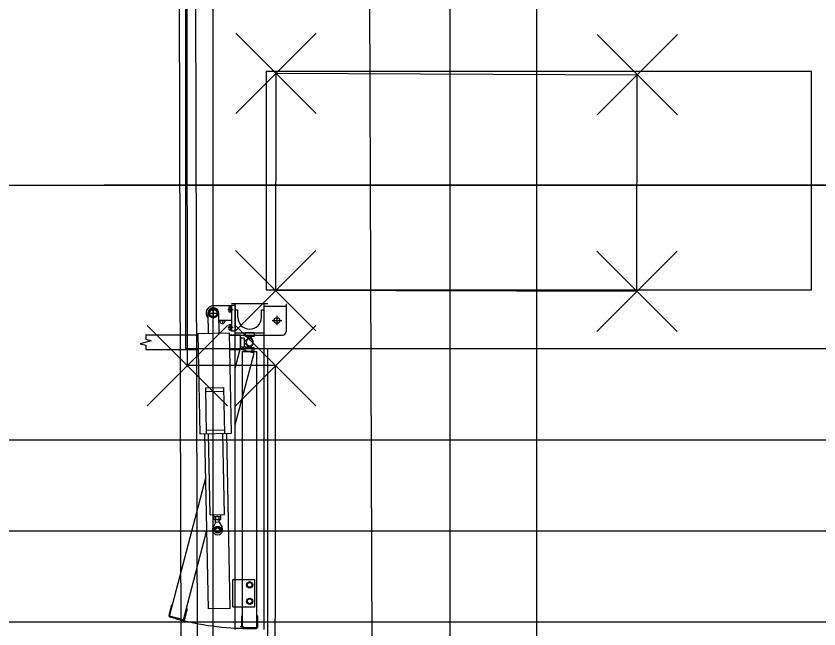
# Model space of a CAD drawing. Extents: x -264205 to -263659, y -1242401 to -1242060.
# Drawn here: x -263909.585 to -263907.377, y -1242204.101 to -1242202.418 of the extents above; entities that cross this region are included whole.
import ezdxf

# ---------------------------------------------------------------- set-up
doc = ezdxf.new("R2010")
doc.units = 0
for name, color, linetype in [('BOD_SYMBOL', 7, 'Continuous'), ('KFA_SO_10-1_BETONOVE_STLPY', 7, 'Continuous'), ('KFA_SO_10-1_PLACHTY', 7, 'Continuous'), ('KFA_SO_10-1_STRECHY', 7, 'Continuous'), ('KFA_SO_10-1_TRIBUNA_A_OBVOD', 7, 'Continuous'), ('OBRUBNIKY_KOMUNIKACIE_PROJEKT', 7, 'Continuous'), ('OSI_STAVBY_KFA', 7, 'Continuous'), ('SITUACIA_DSP_2D', 7, 'Continuous')]:
    doc.layers.add(name, color=color, linetype=linetype)

msp = doc.modelspace()

# ---------------------------------------------------------------- linework, layer by layer
at = {"layer": 'BOD_SYMBOL'}
for p, q in [((-263908.9805, -1242202.6855), (-263908.7595, -1242202.4645)), ((-263908.7595, -1242202.6855), (-263908.9805, -1242202.4645)), ((-263907.9875, -1242202.6895), (-263907.7665, -1242202.4685)), ((-263907.7665, -1242202.6895), (-263907.9875, -1242202.4685)), ((-263908.9815, -1242203.2825), (-263908.7605, -1242203.0615)), ((-263908.7605, -1242203.2825), (-263908.9815, -1242203.0615)), ((-263907.9885, -1242203.2845), (-263907.7675, -1242203.0635)), ((-263907.7675, -1242203.2845), (-263907.9885, -1242203.0635)), ((-263909.2245, -1242203.4885), (-263909.0035, -1242203.2675)), ((-263909.0035, -1242203.4885), (-263909.2245, -1242203.2675)), ((-263908.9815, -1242203.4885), (-263908.7605, -1242203.2675)), ((-263908.7605, -1242203.4885), (-263908.9815, -1242203.2675)), ((-263908.9815, -1242203.4885), (-263908.7605, -1242203.2675)), ((-263908.7605, -1242203.4885), (-263908.9815, -1242203.2675))]:
    msp.add_line(p, q, dxfattribs=at)
at = {"layer": 'KFA_SO_10-1_BETONOVE_STLPY'}
for p, q in [((-263908.8711, -1242203.1719), (-263908.8699, -1242202.5749)), ((-263908.8699, -1242202.5749), (-263907.8769, -1242202.5792)), ((-263907.8782, -1242203.1741), (-263907.8769, -1242202.5792)), ((-263907.8782, -1242203.1741), (-263908.8711, -1242203.1719))]:
    msp.add_line(p, q, dxfattribs=at)
at = {"layer": 'KFA_SO_10-1_PLACHTY'}
for p, q in [((-263908.632, -1242196.778), (-263908.53, -1242226.78)), ((-263909.149, -1242196.844), (-263909.08, -1242226.989)), ((-263909.031, -1242226.94), (-263909.097, -1242199.693))]:
    msp.add_line(p, q, dxfattribs=at)
at = {"layer": 'KFA_SO_10-1_STRECHY'}
msp.add_line((-263908.157, -1242227.179), (-263908.136, -1242101.59), dxfattribs=at)
at = {"layer": 'KFA_SO_10-1_TRIBUNA_A_OBVOD'}
for points in [[(-263909.114, -1242203.378), (-263909.121, -1242196.3461)], [(-263908.8713, -1242203.3778), (-263909.114, -1242203.378)], [(-263908.6566, -1242227.5451), (-263908.8875, -1242226.9875), (-263908.8713, -1242203.3778)]]:
    msp.add_lwpolyline(points, dxfattribs=at)
at = {"layer": 'OBRUBNIKY_KOMUNIKACIE_PROJEKT'}
for p, q in [((-263909.0427, -1242227.3822), (-263909.0427, -1242196.3327)), ((-263902.3428, -1242203.3322), (-263909.0427, -1242203.3322))]:
    msp.add_line(p, q, dxfattribs=at)
at = {"layer": 'OSI_STAVBY_KFA'}
for p, q in [((-263908.3928, -1242083.2372), (-263908.3928, -1242246.7072)), ((-263917.2648, -1242202.8822), (-263905.5048, -1242202.8822)), ((-263917.2648, -1242202.8822), (-263905.5048, -1242202.8822)), ((-263792.6528, -1242202.8822), (-263909.3428, -1242202.8822))]:
    msp.add_line(p, q, dxfattribs=at)
at = {"layer": 'SITUACIA_DSP_2D'}
for p, q in [((-263909.1178, -1242203.3322), (-263909.1178, -1242196.3322)), ((-263909.0428, -1242227.3822), (-263909.0428, -1242196.3327)), ((-263907.3977, -1242202.5698), (-263908.8977, -1242202.5698)), ((-263908.8977, -1242202.5698), (-263908.8977, -1242203.1698)), ((-263907.3977, -1242203.1698), (-263907.3977, -1242202.5698)), ((-263908.8977, -1242203.1698), (-263907.3977, -1242203.1698)), ((-263908.9927, -1242203.2139), (-263909.0427, -1242203.2139)), ((-263908.9945, -1242203.2323), (-263908.9945, -1242203.2155)), ((-263908.9945, -1242203.2155), (-263908.9927, -1242203.2155)), ((-263908.8927, -1242203.2084), (-263908.9927, -1242203.2084)), ((-263908.9827, -1242203.2134), (-263908.9927, -1242203.2134)), ((-263908.9927, -1242203.2134), (-263908.9927, -1242203.2834)), ((-263908.9927, -1242203.2323), (-263908.9927, -1242203.2155)), ((-263908.9827, -1242204.1029), (-263908.9827, -1242203.2084)), ((-263908.9827, -1242203.2134), (-263908.9827, -1242203.2834)), ((-263908.9027, -1242204.1029), (-263908.9027, -1242203.2084)), ((-263908.9027, -1242203.2144), (-263908.8427, -1242203.2144)), ((-263908.8427, -1242203.2084), (-263908.8427, -1242203.2844)), ((-263909.0583, -1242203.2339), (-263909.0271, -1242203.2339)), ((-263909.0577, -1242203.2342), (-263909.0566, -1242203.2901)), ((-263909.0545, -1242203.2339), (-263909.0486, -1242203.2237)), ((-263909.0486, -1242203.2441), (-263909.0545, -1242203.2339)), ((-263909.0486, -1242203.2237), (-263909.0369, -1242203.2237)), ((-263909.0427, -1242203.2183), (-263909.0427, -1242203.2495)), ((-263909.0369, -1242203.2237), (-263909.031, -1242203.2339)), ((-263909.031, -1242203.2339), (-263909.0369, -1242203.2441)), ((-263909.0266, -1242203.2896), (-263909.0277, -1242203.2336)), ((-263909.0026, -1242203.2239), (-263908.9882, -1242203.2239)), ((-263909, -1242203.2171), (-263909, -1242203.2307)), ((-263908.9945, -1242203.2171), (-263909, -1242203.2171)), ((-263909, -1242203.2307), (-263908.9945, -1242203.2307)), ((-263908.9945, -1242203.2239), (-263908.9991, -1242203.2239)), ((-263908.9945, -1242203.2307), (-263908.9945, -1242203.2171)), ((-263908.9945, -1242203.2323), (-263908.9927, -1242203.2323)), ((-263908.9827, -1242203.2244), (-263908.9752, -1242203.2244)), ((-263908.9752, -1242203.2454), (-263908.9752, -1242203.2244)), ((-263908.9102, -1242203.2454), (-263908.9102, -1242203.2244)), ((-263908.9102, -1242203.2244), (-263908.9027, -1242203.2244)), ((-263909.0369, -1242203.2441), (-263909.0486, -1242203.2441)), ((-263908.9927, -1242203.2539), (-263909.0273, -1242203.2539)), ((-263909.0273, -1242203.2544), (-263909.0082, -1242203.2544)), ((-263909.0177, -1242203.2539), (-263909.0177, -1242203.264)), ((-263908.8807, -1242203.2544), (-263908.8547, -1242203.2544)), ((-263908.8677, -1242203.2414), (-263908.8677, -1242203.2674)), ((-263909.0026, -1242203.2729), (-263908.9882, -1242203.2729)), ((-263909, -1242203.2661), (-263909, -1242203.2797)), ((-263908.9945, -1242203.2661), (-263909, -1242203.2661)), ((-263909, -1242203.2797), (-263908.9945, -1242203.2797)), ((-263908.9945, -1242203.2729), (-263908.9991, -1242203.2729)), ((-263908.9945, -1242203.2813), (-263908.9945, -1242203.2645)), ((-263908.9945, -1242203.2645), (-263908.9927, -1242203.2645)), ((-263908.9945, -1242203.2797), (-263908.9945, -1242203.2661)), ((-263908.9945, -1242203.2813), (-263908.9927, -1242203.2813)), ((-263908.9927, -1242203.2813), (-263908.9927, -1242203.2645)), ((-263909.2284, -1242203.2939), (-263909.0851, -1242203.2939)), ((-263909.2284, -1242203.2939), (-263909.2284, -1242203.3058)), ((-263908.9981, -1242203.289), (-263909.0851, -1242203.2907)), ((-263909.0851, -1242203.2907), (-263909.0796, -1242203.5657)), ((-263908.9927, -1242203.5639), (-263908.9981, -1242203.289)), ((-263908.998, -1242203.2939), (-263908.9682, -1242203.2939)), ((-263908.998, -1242203.2944), (-263908.9827, -1242203.2944)), ((-263908.9827, -1242203.2834), (-263908.9927, -1242203.2834)), ((-263908.9827, -1242203.2884), (-263908.9027, -1242203.2884)), ((-263908.9827, -1242203.2944), (-263908.9027, -1242203.2944)), ((-263908.9682, -1242203.3339), (-263908.9682, -1242203.2939)), ((-263908.9682, -1242203.3014), (-263908.9682, -1242203.3264)), ((-263908.9682, -1242203.3014), (-263908.9582, -1242203.3014)), ((-263908.9582, -1242203.3014), (-263908.9582, -1242203.3264)), ((-263908.9552, -1242203.2884), (-263908.9552, -1242203.2984)), ((-263908.9302, -1242203.2884), (-263908.9552, -1242203.2884)), ((-263908.9302, -1242203.2984), (-263908.9552, -1242203.2984)), ((-263908.9508, -1242203.3079), (-263908.9437, -1242203.2984)), ((-263908.9437, -1242203.2984), (-263908.9417, -1242203.2984)), ((-263908.9417, -1242203.2984), (-263908.9347, -1242203.3079)), ((-263908.9302, -1242203.2884), (-263908.9302, -1242203.2984)), ((-263908.9027, -1242203.2944), (-263908.8527, -1242203.2944)), ((-263909.2134, -1242203.3098), (-263909.2434, -1242203.3179)), ((-263909.2434, -1242203.3179), (-263909.2284, -1242203.3219)), ((-263909.2284, -1242203.3058), (-263909.2134, -1242203.3098)), ((-263909.2284, -1242203.3219), (-263909.2284, -1242203.3339)), ((-263908.9682, -1242203.3264), (-263908.9582, -1242203.3264)), ((-263908.9614, -1242203.3353), (-263908.9588, -1242203.3256)), ((-263908.9588, -1242203.3256), (-263908.9347, -1242203.3321)), ((-263908.9487, -1242203.3058), (-263908.9582, -1242203.3129)), ((-263908.9582, -1242203.3129), (-263908.9582, -1242203.3149)), ((-263908.9582, -1242203.3149), (-263908.9487, -1242203.3219)), ((-263908.9521, -1242203.3175), (-263908.9477, -1242203.3286)), ((-263908.9437, -1242203.3294), (-263908.9508, -1242203.3198)), ((-263908.9458, -1242203.3291), (-263908.9365, -1242203.3217)), ((-263908.9347, -1242203.3198), (-263908.9417, -1242203.3294)), ((-263909.2284, -1242203.3339), (-263909.0843, -1242203.3339)), ((-263896.7678, -1242203.3322), (-263909.1178, -1242203.3322)), ((-263902.3428, -1242203.3322), (-263909.0428, -1242203.3322)), ((-263908.9972, -1242203.3339), (-263908.9682, -1242203.3339)), ((-263908.9827, -1242203.3859), (-263908.9687, -1242203.3333)), ((-263908.9827, -1242203.5404), (-263908.93, -1242203.3437)), ((-263908.93, -1242203.3437), (-263908.9687, -1242203.3333)), ((-263908.9627, -1242204.0979), (-263908.9627, -1242203.3394)), ((-263908.9627, -1242203.3394), (-263908.9227, -1242203.3394)), ((-263908.9552, -1242203.3394), (-263908.9552, -1242203.3294)), ((-263908.9302, -1242203.3294), (-263908.9552, -1242203.3294)), ((-263908.9302, -1242203.3394), (-263908.9552, -1242203.3394)), ((-263908.9477, -1242203.3286), (-263908.9458, -1242203.3291)), ((-263908.9417, -1242203.3294), (-263908.9437, -1242203.3294)), ((-263908.9373, -1242203.3417), (-263908.9347, -1242203.3321)), ((-263908.9302, -1242203.3394), (-263908.9302, -1242203.3294)), ((-263908.9227, -1242204.0979), (-263908.9227, -1242203.3394)), ((-263908.8928, -1242226.9954), (-263908.8928, -1242203.3322)), ((-263909.0637, -1242203.4393), (-263909.0137, -1242203.4383)), ((-263909.0612, -1242203.5653), (-263909.0637, -1242203.4393)), ((-263909.0635, -1242203.4493), (-263909.0135, -1242203.4483)), ((-263909.0112, -1242203.5643), (-263909.0137, -1242203.4383)), ((-263909.0796, -1242203.5657), (-263908.9927, -1242203.5639)), ((-263909.0667, -1242203.5654), (-263909.0571, -1242204.0463)), ((-263909.0614, -1242203.5553), (-263909.0114, -1242203.5543)), ((-263909.0517, -1242203.788), (-263909.0562, -1242203.5652)), ((-263909.0117, -1242203.7872), (-263909.0162, -1242203.5644)), ((-263908.9961, -1242204.0451), (-263909.0057, -1242203.5642)), ((-263910.004, -1242203.5822), (-263891.7678, -1242203.5822)), ((-263909.163, -1242204.0664), (-263909.0642, -1242203.6898)), ((-263909.0517, -1242203.788), (-263909.0117, -1242203.7872)), ((-263909.0416, -1242203.7928), (-263909.0417, -1242203.7878)), ((-263909.0216, -1242203.7924), (-263909.0217, -1242203.7874)), ((-263909.0363, -1242203.8088), (-263909.0433, -1242203.8223)), ((-263909.0416, -1242203.7928), (-263909.0216, -1242203.7924)), ((-263909.0401, -1242203.7928), (-263909.0414, -1242203.7935)), ((-263909.0413, -1242203.8), (-263909.0414, -1242203.7935)), ((-263909.04, -1242203.8008), (-263909.0413, -1242203.8)), ((-263909.0401, -1242203.7928), (-263909.0231, -1242203.7924)), ((-263909.04, -1242203.8008), (-263909.023, -1242203.8004)), ((-263909.0364, -1242203.7999), (-263909.0365, -1242203.7935)), ((-263909.0363, -1242203.8088), (-263909.0365, -1242203.8007)), ((-263909.0263, -1242203.8086), (-263909.0363, -1242203.8088)), ((-263909.0266, -1242203.7997), (-263909.0267, -1242203.7933)), ((-263909.0263, -1242203.8086), (-263909.0265, -1242203.8005)), ((-263909.0263, -1242203.8086), (-263909.0188, -1242203.8218)), ((-263909.0231, -1242203.7924), (-263909.0218, -1242203.7932)), ((-263909.023, -1242203.8004), (-263909.0217, -1242203.7996)), ((-263909.0217, -1242203.7996), (-263909.0218, -1242203.7932)), ((-263910.1075, -1242203.8322), (-263891.7678, -1242203.8322)), ((-263909.1244, -1242204.0768), (-263909.0613, -1242203.8336)), ((-263908.9887, -1242203.9654), (-263908.9827, -1242203.9654)), ((-263908.9887, -1242204.0404), (-263908.9887, -1242203.9654)), ((-263908.9827, -1242203.9654), (-263908.9287, -1242203.9654)), ((-263908.9287, -1242204.0404), (-263908.9287, -1242203.9654)), ((-263908.9427, -1242203.9725), (-263908.9495, -1242203.9764)), ((-263908.9495, -1242203.9764), (-263908.9495, -1242203.9843)), ((-263908.9495, -1242203.9843), (-263908.9427, -1242203.9882)), ((-263908.9359, -1242203.9764), (-263908.9427, -1242203.9725)), ((-263908.9427, -1242203.9882), (-263908.9359, -1242203.9843)), ((-263908.9359, -1242203.9843), (-263908.9359, -1242203.9764)), ((-263908.9427, -1242204.0175), (-263908.9495, -1242204.0214)), ((-263908.9495, -1242204.0214), (-263908.9495, -1242204.0293)), ((-263908.9495, -1242204.0293), (-263908.9427, -1242204.0332)), ((-263908.9359, -1242204.0214), (-263908.9427, -1242204.0175)), ((-263908.9427, -1242204.0332), (-263908.9359, -1242204.0293)), ((-263908.9359, -1242204.0293), (-263908.9359, -1242204.0214)), ((-263909.1644, -1242204.064), (-263909.1567, -1242204.035)), ((-263909.1567, -1242204.035), (-263909.1547, -1242204.0355)), ((-263909.1142, -1242204.0464), (-263909.1219, -1242204.0753)), ((-263909.1161, -1242204.0458), (-263909.1142, -1242204.0464)), ((-263908.9961, -1242204.0451), (-263909.0571, -1242204.0463)), ((-263908.9887, -1242204.0404), (-263908.9827, -1242204.0404)), ((-263908.9827, -1242204.0404), (-263908.9287, -1242204.0404)), ((-263909.1244, -1242204.0768), (-263909.163, -1242204.0664)), ((-263909.1268, -1242204.0782), (-263909.1616, -1242204.0689)), ((-263908.9647, -1242204.0959), (-263908.9647, -1242204.0659)), ((-263908.9647, -1242204.0659), (-263908.9627, -1242204.0659)), ((-263908.9227, -1242204.0659), (-263908.9207, -1242204.0659)), ((-263908.9207, -1242204.0959), (-263908.9207, -1242204.0659)), ((-263910.2111, -1242204.0822), (-263891.7678, -1242204.0822)), ((-263908.9597, -1242204.096), (-263908.9687, -1242204.096)), ((-263908.9657, -1242204.0808), (-263908.9627, -1242204.0808)), ((-263908.9627, -1242204.0979), (-263908.9227, -1242204.0979)), ((-263908.9607, -1242204.0999), (-263908.9247, -1242204.0999))]:
    msp.add_line(p, q, dxfattribs=at)
for centre, radius in [((-263909.0427, -1242203.2339), 0.0126), ((-263909.0427, -1242203.2339), 0.0102), ((-263908.8677, -1242203.2544), 0.008), ((-263909.0309, -1242203.8287), 0.00952), ((-263909.0309, -1242203.8287), 0.00645), ((-263909.0309, -1242203.8287), 0.005), ((-263908.9427, -1242203.9804), 0.0084), ((-263908.9427, -1242203.9804), 0.0068), ((-263908.9427, -1242204.0254), 0.0084), ((-263908.9427, -1242204.0254), 0.0068)]:
    msp.add_circle(centre, radius, dxfattribs=at)
for centre, radius, start, end in [((-263909.0427, -1242203.2339), 0.02, 90, 222.5496), ((-263909.0427, -1242203.2339), 0.015, 1.14, 181.14), ((-263908.9932, -1242203.2205), 0.0068, 150, 210), ((-263908.9932, -1242203.2273), 0.0068, 150, 210), ((-263909.0177, -1242203.2544), 0.008, 176.4167, 3.5833), ((-263908.9427, -1242203.2454), 0.0325, 180, 0), ((-263908.9932, -1242203.2695), 0.0068, 150, 210), ((-263908.9932, -1242203.2763), 0.0068, 150, 210), ((-263908.9427, -1242203.3139), 0.01, 323.6139, 216.3861), ((-263908.9427, -1242203.3139), 0.01, 308.6139, 201.3861), ((-263908.9427, -1242203.3139), 0.01, 233.6139, 126.3861), ((-263908.8527, -1242203.2844), 0.01, 270, 0), ((-263908.9427, -1242203.3139), 0.01, 143.6139, 36.3861), ((-263909.0389, -1242203.7971), 0.00432, 56.5466, 125.7334), ((-263909.0389, -1242203.7964), 0.00432, 236.5466, 305.7334), ((-263909.0313, -1242203.8087), 0.0161, 73.4401, 108.8399), ((-263909.0365, -1242203.7935), 0.0001, 291.9532, 1.14), ((-263909.0318, -1242203.7844), 0.0161, 253.4401, 288.8399), ((-263909.0364, -1242203.7999), 0.0001, 1.14, 70.3268), ((-263909.0242, -1242203.7968), 0.00432, 56.5466, 125.7334), ((-263909.0242, -1242203.7961), 0.00432, 236.5466, 305.7334), ((-263909.0309, -1242203.8287), 0.014, 152.4029, 29.8771), ((-263909.1606, -1242204.065), 0.004, 165, 255), ((-263908.9427, -1242203.3139), 0.7862, 255, 270), ((-263909.1258, -1242204.0743), 0.004, 255, 345), ((-263908.9607, -1242204.0959), 0.004, 180, 270), ((-263908.9247, -1242204.0959), 0.004, 270, 0)]:
    msp.add_arc(centre, radius, start, end, dxfattribs=at)

doc.saveas('drawing.dxf')
